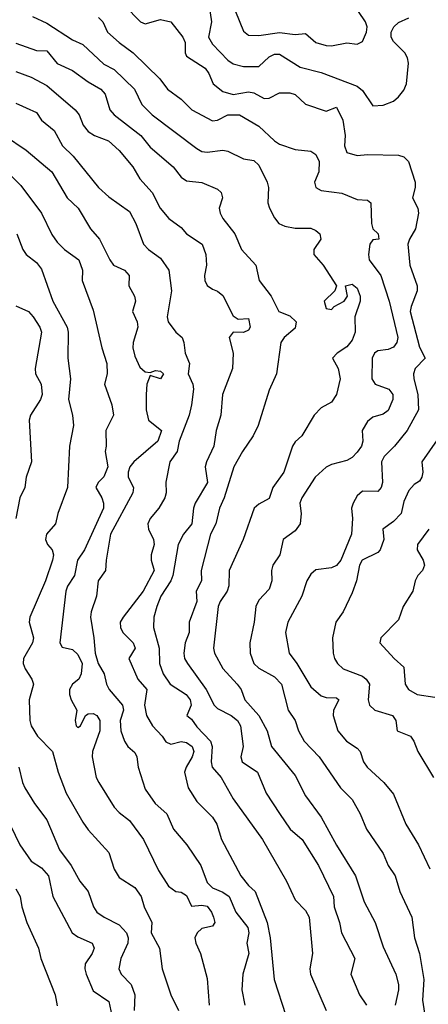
# Model space of a CAD drawing. Header units: metres. Extents: x -46681 to -43747, y -240911 to -237677.
# Tile 638 of 656: x -45267 to -45228, y -239050 to -238955. Entities that reach past the tile are written whole.
import ezdxf

# ---------------------------------------------------------------- set-up
doc = ezdxf.new("R2010")
doc.units = ezdxf.units.M
doc.layers.add('CONTOUR_INDEX', color=1, linetype='Continuous')
doc.layers.add('CONTOUR_INTER', color=3, linetype='Continuous')

msp = doc.modelspace()

# ---------------------------------------------------------------- linework, layer by layer
at = {"layer": 'CONTOUR_INDEX'}
for points, elevation in [([(-45257.095, -238953.952), (-45255.537, -238955.52), (-45255.095, -238955.732), (-45253.595, -238955.296), (-45252.595, -238955.538), (-45251.431, -238957.02), (-45251.222, -238957.52), (-45251.209, -238958.52), (-45251.095, -238958.847), (-45249.295, -238960.02), (-45248.94, -238960.52), (-45248.511, -238961.52), (-45247.595, -238962.27), (-45246.595, -238962.54), (-45245.095, -238962.302), (-45244.595, -238962.385), (-45243.595, -238962.933), (-45243.095, -238962.9), (-45242.095, -238962.393), (-45241.095, -238962.395), (-45240.595, -238962.565), (-45239.595, -238963.475), (-45237.595, -238964.152), (-45236.595, -238963.788), (-45235.987, -238965.02), (-45235.752, -238966.52), (-45235.842, -238967.52), (-45235.595, -238968.153), (-45234.595, -238968.427), (-45233.595, -238968.333), (-45230.595, -238968.424), (-45230.095, -238968.582), (-45229.649, -238969.02), (-45228.992, -238971.02), (-45228.996, -238971.52), (-45229.257, -238972.52), (-45228.73, -238973.52), (-45228.676, -238974.02), (-45228.953, -238975.52), (-45229.553, -238976.52), (-45229.691, -238977.02), (-45229.507, -238979.02), (-45228.799, -238981.02), (-45228.805, -238981.52), (-45229.39, -238983.02), (-45229.469, -238983.52), (-45228.595, -238986.943), (-45228.038, -238988.02), (-45228.998, -238989.02), (-45229.154, -238989.52), (-45229.142, -238990.02), (-45228.731, -238991.52), (-45228.692, -238993.02), (-45229.759, -238995.02), (-45230.995, -238996.52), (-45232.003, -238997.52), (-45232.244, -238998.02), (-45232.169, -239000.02), (-45232.293, -239000.52), (-45232.595, -239000.902), (-45234.095, -239000.853), (-45234.595, -239001.304), (-45234.996, -239002.02), (-45235.137, -239002.52), (-45235.039, -239003.52), (-45235.164, -239005.02), (-45236.187, -239007.52), (-45236.595, -239008.051), (-45237.095, -239008.257), (-45238.595, -239008.462), (-45239.095, -239008.868), (-45239.459, -239009.52), (-45239.935, -239011.02), (-45241.294, -239013.52), (-45241.528, -239014.52), (-45241.172, -239016.52), (-45240.419, -239017.52), (-45239.095, -239019.752), (-45238.095, -239020.642), (-45237.595, -239020.792), (-45236.595, -239020.816), (-45236.386, -239021.02), (-45236.893, -239022.02), (-45236.922, -239022.52), (-45236.475, -239024.02), (-45235.618, -239025.02), (-45234.595, -239025.681), (-45234.317, -239026.02), (-45233.984, -239027.02), (-45233.648, -239027.52), (-45232.034, -239029.02), (-45231.095, -239030.128), (-45229.911, -239033.02), (-45228.687, -239035.02), (-45227.595, -239037.354)], 85), ([(-45267.595, -238963.387), (-45265.595, -238964.301), (-45265.095, -238965.029), (-45263.881, -238966.02), (-45263.088, -238967.52), (-45262.055, -238968.52), (-45259.595, -238971.521), (-45258.595, -238972.447), (-45256.595, -238973.85), (-45256, -238975.02), (-45255.235, -238977.02), (-45254.757, -238977.52), (-45253.595, -238978.367), (-45252.808, -238979.52), (-45252.526, -238981.52), (-45252.95, -238984.02), (-45252.879, -238984.52), (-45252.118, -238985.52), (-45251.52, -238986.02), (-45251.357, -238986.52), (-45251.206, -238987.52), (-45250.804, -238988.52), (-45250.942, -238989.52), (-45250.489, -238990.52), (-45250.423, -238991.02), (-45250.606, -238992.52), (-45250.837, -238993.52), (-45251.786, -238996.02), (-45251.986, -238997.02), (-45252.697, -238998.02), (-45253.095, -238999.991), (-45253.052, -239001.02), (-45253.177, -239001.52), (-45253.765, -239002.52), (-45254.609, -239003.52), (-45254.817, -239004.02), (-45254.748, -239004.52), (-45254.267, -239005.52), (-45254.231, -239006.02), (-45254.501, -239007.02), (-45254.513, -239007.52), (-45254.227, -239008.52), (-45255.291, -239010.52), (-45257.209, -239013.02), (-45257.487, -239013.52), (-45257.482, -239014.02), (-45257.242, -239014.52), (-45256.256, -239015.52), (-45256.05, -239016.02), (-45256.662, -239017.02), (-45255.793, -239019.02), (-45254.935, -239020.02), (-45255.137, -239021.52), (-45254.96, -239022.52), (-45254.383, -239023.52), (-45253.446, -239024.52), (-45253.095, -239025.087), (-45252.595, -239025.317), (-45251.595, -239025.031), (-45251.095, -239025.137), (-45250.554, -239025.52), (-45250.397, -239026.02), (-45250.54, -239026.52), (-45251.129, -239027.52), (-45251.276, -239028.02), (-45250.937, -239029.52), (-45250.095, -239030.85), (-45248.595, -239032.37), (-45248.167, -239033.02), (-45247.696, -239034.52), (-45245.835, -239038.02), (-45245.095, -239038.962), (-45244.446, -239039.52), (-45243.291, -239042.52), (-45243.001, -239044.02), (-45242.626, -239048.02), (-45241.488, -239051.52)], 90), ([(-45268.595, -239032.157), (-45267.197, -239035.02), (-45266.095, -239036.612), (-45265.095, -239037.264), (-45264.437, -239038.02), (-45264.011, -239040.02), (-45262.144, -239043.52), (-45261.595, -239043.91), (-45260.216, -239044.52), (-45260.005, -239045.02), (-45260.191, -239045.52), (-45260.884, -239046.52), (-45260.925, -239047.02), (-45260.802, -239047.52), (-45260.095, -239049.132), (-45258.595, -239050.148), (-45258.3, -239051.52)], 95)]:
    msp.add_lwpolyline(points, dxfattribs=dict(at, elevation=elevation))
at = {"layer": 'CONTOUR_INTER'}
for points, elevation in [([(-45248.897, -238954.02), (-45248.673, -238955.52), (-45248.954, -238957.02), (-45248.595, -238957.699), (-45247.095, -238959.23), (-45246.595, -238959.59), (-45245.595, -238959.856), (-45244.095, -238959.841), (-45243.095, -238958.908), (-45242.595, -238958.639), (-45242.095, -238958.656), (-45240.095, -238959.9), (-45238.095, -238960.426), (-45234.595, -238961.738), (-45234.095, -238962.147), (-45233.095, -238963.639), (-45232.095, -238963.572), (-45231.095, -238963.19), (-45230.595, -238962.783), (-45230.095, -238962.126), (-45229.848, -238961.52), (-45229.648, -238959.52), (-45229.751, -238959.02), (-45229.999, -238958.52), (-45231.095, -238957.436), (-45231.329, -238957.02), (-45231.304, -238956.52), (-45231.044, -238956.02), (-45230.595, -238955.607), (-45229.595, -238955.146)], 84), ([(-45265.983, -238955.02), (-45264.595, -238955.652), (-45262.095, -238957.262), (-45261.095, -238957.716), (-45259.095, -238959.609), (-45258.095, -238960.126), (-45256.128, -238962.02), (-45255.423, -238963.52), (-45254.405, -238964.52), (-45250.095, -238967.779), (-45249.595, -238968.045), (-45249.095, -238968.114), (-45247.595, -238967.916), (-45247.095, -238968.01), (-45245.595, -238968.768), (-45244.595, -238968.938), (-45244.095, -238969.371), (-45243.302, -238971.02), (-45243.177, -238971.52), (-45243.218, -238973.02), (-45243.059, -238973.52), (-45242.595, -238974.475), (-45242.173, -238975.02), (-45241.595, -238975.28), (-45240.595, -238975.457), (-45239.095, -238975.462), (-45238.595, -238975.683), (-45238.219, -238976.02), (-45238.109, -238976.52), (-45238.799, -238977.52), (-45238.781, -238978.02), (-45237.894, -238979.02), (-45236.606, -238981.02), (-45236.771, -238981.52), (-45237.785, -238982.52), (-45237.595, -238983.204), (-45237.095, -238983.325), (-45236.827, -238983.02), (-45235.849, -238982.52), (-45235.548, -238982.02), (-45235.736, -238981.02), (-45235.095, -238980.863), (-45234.595, -238981.24), (-45234.312, -238982.02), (-45234.306, -238982.52), (-45234.813, -238984.02), (-45234.792, -238985.52), (-45235.095, -238986.263), (-45235.595, -238986.936), (-45236.534, -238987.52), (-45236.971, -238988.02), (-45236.431, -238989.02), (-45236.229, -238990.02), (-45236.595, -238991.528), (-45237.095, -238992.253), (-45238.095, -238992.818), (-45238.744, -238993.52), (-45239.952, -238995.52), (-45240.595, -238996.102), (-45240.859, -238996.52), (-45241.689, -238999.02), (-45242.741, -239000.52), (-45243.095, -239001.57), (-45244.095, -239002.115), (-45244.553, -239002.52), (-45245.616, -239005.52), (-45246.985, -239008.52), (-45246.998, -239010.02), (-45247.152, -239010.52), (-45247.84, -239011.52), (-45248.024, -239012.02), (-45248.486, -239016.02), (-45248.383, -239016.52), (-45247.595, -239018.009), (-45246.181, -239019.52), (-45245.805, -239020.02), (-45245.47, -239021.02), (-45244.118, -239022.52), (-45243.305, -239024.02), (-45242.865, -239025.52), (-45240.595, -239028.323), (-45239.595, -239030.281), (-45238.095, -239032.34), (-45236.595, -239035.053), (-45234.753, -239038.02), (-45233.926, -239040.52), (-45232.876, -239042.52), (-45232.095, -239044.877), (-45230.872, -239047.52), (-45230.597, -239048.52), (-45230.597, -239049.02), (-45230.921, -239050.52)], 87), ([(-45246.36, -238954.52), (-45245.595, -238956.443), (-45245.095, -238956.811), (-45244.095, -238956.865), (-45242.095, -238956.571), (-45240.595, -238956.767), (-45239.595, -238956.652), (-45238.6, -238957.52), (-45237.595, -238957.827), (-45237.095, -238957.854), (-45235.595, -238957.564), (-45234.595, -238957.689), (-45234.095, -238957.421), (-45233.711, -238956.52), (-45233.649, -238956.02), (-45233.79, -238955.52), (-45234.486, -238954.52)], 83), ([(-45259.595, -238955.121), (-45259.178, -238955.52), (-45258.728, -238956.52), (-45257.608, -238957.52), (-45256.231, -238958.52), (-45253.675, -238961.02), (-45252.925, -238962.02), (-45251.595, -238963.005), (-45250.585, -238964.02), (-45248.595, -238965.087), (-45248.095, -238965.043), (-45247.095, -238964.509), (-45245.979, -238964.52), (-45244.095, -238965.603), (-45242.595, -238967.024), (-45242.095, -238967.34), (-45240.595, -238967.864), (-45239.095, -238968.024), (-45238.595, -238968.352), (-45238.258, -238969.02), (-45238.312, -238970.02), (-45238.733, -238971.02), (-45238.585, -238971.52), (-45238.095, -238971.807), (-45236.095, -238972.08), (-45234.595, -238972.688), (-45233.595, -238972.759), (-45233.277, -238973.02), (-45233.226, -238975.02), (-45233.08, -238975.52), (-45232.56, -238976.02), (-45232.5, -238976.52), (-45233.095, -238976.59), (-45233.364, -238977.02), (-45233.504, -238978.02), (-45233.44, -238978.52), (-45232.326, -238980.02), (-45231.503, -238982.52), (-45230.685, -238986.02), (-45230.759, -238986.52), (-45231.095, -238986.939), (-45231.595, -238987.165), (-45232.595, -238987.32), (-45232.943, -238987.52), (-45233.14, -238988.02), (-45233.197, -238990.02), (-45232.878, -238990.52), (-45231.542, -238991.02), (-45231.157, -238991.52), (-45231.142, -238992.02), (-45231.595, -238993.088), (-45232.095, -238993.437), (-45233.095, -238993.726), (-45233.595, -238994.128), (-45234.104, -238995.02), (-45234.058, -238996.02), (-45234.172, -238996.52), (-45234.595, -238997.103), (-45235.095, -238997.607), (-45235.595, -238997.9), (-45237.095, -238998.287), (-45237.595, -238998.548), (-45238.658, -238999.52), (-45239.952, -239001.52), (-45240.15, -239002.02), (-45240.014, -239003.02), (-45240.116, -239004.02), (-45240.595, -239004.697), (-45241.752, -239005.52), (-45242.076, -239007.02), (-45242.753, -239008.02), (-45242.895, -239008.52), (-45242.863, -239009.52), (-45243.095, -239010.324), (-45244.095, -239011.405), (-45244.408, -239012.02), (-45244.561, -239013.52), (-45244.976, -239015.52), (-45244.95, -239016.52), (-45244.595, -239017.52), (-45244.095, -239017.967), (-45242.595, -239018.802), (-45241.929, -239019.52), (-45241.261, -239022.02), (-45240.607, -239023.02), (-45240.256, -239024.02), (-45239.708, -239025.02), (-45238.264, -239026.52), (-45236.208, -239029.52), (-45235.095, -239030.635), (-45234.324, -239032.02), (-45233.7, -239033.52), (-45232.095, -239035.868), (-45231.619, -239037.02), (-45230.932, -239038.02), (-45230.491, -239039.52), (-45229.311, -239042.02), (-45229.061, -239044.02), (-45228.59, -239045.52), (-45228.161, -239048.02), (-45228.292, -239050.02), (-45227.692, -239054.02)], 86), ([(-45267.595, -238957.606), (-45265.595, -238958.314), (-45264.595, -238958.32), (-45263.595, -238959.565), (-45262.095, -238960.229), (-45260.595, -238961.316), (-45259.369, -238962.02), (-45258.939, -238962.52), (-45258.511, -238964.02), (-45258.095, -238964.505), (-45255.493, -238966.52), (-45254.595, -238967.621), (-45252.365, -238969.52), (-45251.595, -238970.526), (-45251.095, -238970.903), (-45249.595, -238971.059), (-45248.095, -238971.679), (-45247.738, -238972.02), (-45247.616, -238972.52), (-45247.936, -238973.52), (-45247.844, -238974.02), (-45247.577, -238974.52), (-45246.413, -238976.02), (-45245.792, -238977.52), (-45244.405, -238979.02), (-45244.057, -238980.52), (-45242.897, -238982.02), (-45242.158, -238983.52), (-45241.095, -238983.939), (-45240.499, -238984.52), (-45240.595, -238985.123), (-45241.667, -238986.02), (-45241.983, -238986.52), (-45242.391, -238989.52), (-45243.095, -238991.118), (-45244.182, -238994.52), (-45244.662, -238995.52), (-45245.681, -238997.02), (-45246.505, -238998.52), (-45247.454, -239001.52), (-45247.895, -239002.52), (-45248.267, -239004.02), (-45248.787, -239005.02), (-45249.679, -239008.52), (-45249.636, -239009.52), (-45250.16, -239010.52), (-45250.086, -239011.52), (-45250.82, -239013.52), (-45250.849, -239014.52), (-45251.216, -239015.52), (-45251.358, -239016.52), (-45251.273, -239017.02), (-45251, -239017.52), (-45249.177, -239020.02), (-45248.429, -239021.52), (-45248.095, -239021.845), (-45246.786, -239022.52), (-45246.176, -239023.02), (-45245.872, -239023.52), (-45245.632, -239025.52), (-45245.845, -239026.52), (-45245.702, -239027.02), (-45244.225, -239028.02), (-45243.384, -239030.02), (-45242.095, -239032.004), (-45241.078, -239033.52), (-45239.918, -239034.52), (-45238.332, -239037.02), (-45236.888, -239040.02), (-45236.83, -239041.02), (-45236.31, -239042.52), (-45236.125, -239043.52), (-45234.823, -239046.02), (-45235.199, -239047.52), (-45234.381, -239049.52), (-45233.706, -239050.52)], 88), ([(-45267.595, -238960.325), (-45266.095, -238960.881), (-45264.595, -238961.689), (-45261.862, -238964.02), (-45261.47, -238964.52), (-45261.075, -238965.52), (-45260.595, -238966.132), (-45259.994, -238966.52), (-45258.618, -238967.02), (-45257.595, -238967.96), (-45256.27, -238969.52), (-45255.595, -238970.703), (-45254.419, -238972.02), (-45253.639, -238973.52), (-45252.805, -238974.52), (-45251.595, -238975.389), (-45251.089, -238976.02), (-45249.579, -238977.02), (-45249.214, -238978.02), (-45249.175, -238979.02), (-45249.363, -238980.02), (-45249.335, -238980.52), (-45249.095, -238980.985), (-45248.595, -238981.356), (-45248.095, -238981.542), (-45247.595, -238981.97), (-45246.595, -238983.941), (-45246.095, -238984.25), (-45245.095, -238984.178), (-45244.937, -238985.02), (-45245.095, -238985.312), (-45245.595, -238985.532), (-45246.595, -238985.52), (-45246.954, -238986.02), (-45246.583, -238987.52), (-45246.652, -238989.02), (-45247.602, -238991.52), (-45247.759, -238993.52), (-45248.213, -238995.02), (-45248.454, -238996.52), (-45249.169, -238998.02), (-45249.286, -238998.52), (-45249.055, -239000.02), (-45250.255, -239002.02), (-45250.417, -239002.52), (-45250.568, -239004.02), (-45251.389, -239005.02), (-45251.897, -239006.02), (-45252.418, -239009.02), (-45252.598, -239009.52), (-45253.558, -239011.02), (-45253.958, -239012.02), (-45254.251, -239013.02), (-45254.271, -239014.02), (-45253.734, -239016.02), (-45253.699, -239017.52), (-45253.357, -239018.52), (-45252.658, -239019.52), (-45251.11, -239020.52), (-45250.751, -239021.02), (-45250.649, -239021.52), (-45251.046, -239022.52), (-45250.595, -239022.878), (-45250.095, -239023.641), (-45248.785, -239025.02), (-45248.611, -239025.52), (-45248.716, -239027.02), (-45248.6, -239027.52), (-45247.75, -239028.52), (-45246.595, -239030.581), (-45243.738, -239034.52), (-45241.437, -239038.52), (-45240.595, -239040.35), (-45239.595, -239041.358), (-45239.256, -239042.02), (-45238.925, -239045.52), (-45239.163, -239047.02), (-45239.119, -239047.52), (-45237.611, -239051.02)], 89), ([(-45268.682, -238966.52), (-45266.595, -238967.939), (-45264.095, -238970.009), (-45262.621, -238972.52), (-45261.562, -238973.52), (-45260.376, -238975.52), (-45259.488, -238976.52), (-45258.498, -238978.52), (-45258.134, -238979.02), (-45257.095, -238979.525), (-45256.644, -238980.02), (-45256.656, -238981.02), (-45256.101, -238982.02), (-45256.02, -238982.52), (-45256.314, -238983.52), (-45255.847, -238984.52), (-45255.802, -238985.02), (-45256.231, -238986.52), (-45256.263, -238987.02), (-45256.095, -238987.833), (-45255.595, -238988.889), (-45255.095, -238989.351), (-45254.595, -238989.412), (-45254.095, -238989.22), (-45253.595, -238989.279), (-45253.328, -238989.52), (-45253.595, -238990.021), (-45254.595, -238989.684), (-45254.931, -238990.52), (-45254.998, -238991.52), (-45254.997, -238993.02), (-45254.761, -238994.02), (-45253.521, -238995.02), (-45253.864, -238996.02), (-45256.179, -238998.02), (-45256.567, -238998.52), (-45256.732, -238999.02), (-45256.743, -238999.52), (-45256.215, -239000.52), (-45256.29, -239001.02), (-45258.441, -239005.02), (-45258.867, -239007.52), (-45258.912, -239008.52), (-45259.611, -239009.52), (-45259.8, -239011.02), (-45260.319, -239012.52), (-45260.378, -239013.02), (-45260.039, -239015.02), (-45259.928, -239016.52), (-45259.639, -239017.52), (-45259.042, -239018.52), (-45258.826, -239019.52), (-45258.566, -239020.02), (-45257.286, -239021.52), (-45257.192, -239022.02), (-45257.496, -239023.02), (-45257.429, -239024.02), (-45257.088, -239025.02), (-45256.751, -239025.52), (-45256.095, -239026.109), (-45255.899, -239026.52), (-45255.773, -239027.52), (-45255.095, -239029.653), (-45254.12, -239031.02), (-45252.988, -239032.02), (-45252.334, -239033.52), (-45251.049, -239035.02), (-45249.707, -239037.02), (-45249.095, -239038.68), (-45248.595, -239039.167), (-45247.595, -239039.596), (-45246.976, -239040.02), (-45246.314, -239041.52), (-45245.169, -239043.02), (-45245.083, -239043.52), (-45245.27, -239044.52), (-45245.067, -239045.52), (-45245.661, -239047.52), (-45245.737, -239049.02), (-45245.471, -239050.52)], 91), ([(-45268.095, -238970.329), (-45267.095, -238971.334), (-45265.105, -238974.02), (-45264.095, -238976.069), (-45263.595, -238976.805), (-45262.892, -238977.52), (-45261.511, -238978.52), (-45261.126, -238979.52), (-45261.164, -238980.52), (-45260.095, -238983.388), (-45259.285, -238987.02), (-45258.788, -238988.52), (-45258.771, -238989.52), (-45259.009, -238990.52), (-45258.3, -238992.52), (-45258.156, -238993.52), (-45258.888, -238995.02), (-45258.851, -238996.52), (-45258.963, -238997.02), (-45258.697, -238998.52), (-45259.095, -238999.495), (-45259.615, -239000.02), (-45259.856, -239000.52), (-45259.274, -239001.52), (-45259.099, -239002.02), (-45259.127, -239002.52), (-45260.959, -239006.52), (-45261.61, -239007.52), (-45261.903, -239009.02), (-45262.595, -239010.036), (-45262.746, -239010.52), (-45263.322, -239015.52), (-45263.095, -239015.92), (-45262.095, -239016.152), (-45261.595, -239016.649), (-45261.164, -239017.52), (-45261.259, -239018.52), (-45261.494, -239019.02), (-45262.122, -239019.52), (-45262.402, -239020.02), (-45262.406, -239020.52), (-45262.237, -239021.02), (-45261.701, -239022.02), (-45261.847, -239023.02), (-45261.761, -239023.52), (-45261.595, -239023.694), (-45261.342, -239023.52), (-45260.852, -239022.52), (-45260.595, -239022.381), (-45260.095, -239022.353), (-45259.748, -239022.52), (-45259.476, -239023.02), (-45259.467, -239024.02), (-45260.162, -239026.02), (-45260.202, -239026.52), (-45259.805, -239028.52), (-45259.564, -239029.02), (-45258.095, -239031.375), (-45257.595, -239031.918), (-45256.595, -239032.67), (-45255.244, -239034.52), (-45253.81, -239037.52), (-45252.835, -239039.02), (-45252.138, -239039.52), (-45251.595, -239039.586), (-45251.095, -239039.922), (-45250.595, -239040.94), (-45249.595, -239040.841), (-45249.095, -239040.959), (-45248.67, -239041.52), (-45248.472, -239042.02), (-45248.346, -239042.52), (-45248.595, -239042.893), (-45249.595, -239043.097), (-45250.068, -239043.52), (-45250.288, -239044.02), (-45250.197, -239044.52), (-45249.737, -239045.52), (-45249.095, -239047.937), (-45248.889, -239050.52)], 92), ([(-45267.491, -238976.02), (-45266.911, -238977.52), (-45266.595, -238977.999), (-45265.595, -238978.776), (-45265.095, -238979.42), (-45263.998, -238982.52), (-45262.634, -238985.02), (-45262.514, -238985.52), (-45262.555, -238988.02), (-45262.306, -238990.02), (-45262.484, -238992.02), (-45262.093, -238993.52), (-45262.01, -238994.52), (-45262.391, -238996.52), (-45262.574, -239000.52), (-45263.509, -239003.02), (-45263.75, -239004.02), (-45264.635, -239005.02), (-45264.729, -239005.52), (-45264.526, -239006.02), (-45264.069, -239006.52), (-45263.935, -239007.02), (-45264.033, -239007.52), (-45264.707, -239009.52), (-45266.235, -239013.02), (-45266.278, -239013.52), (-45265.865, -239015.02), (-45265.97, -239015.52), (-45266.84, -239017.02), (-45266.877, -239017.52), (-45266.694, -239018.02), (-45266.033, -239019.02), (-45265.869, -239019.52), (-45266.305, -239021.02), (-45266.235, -239023.02), (-45266.095, -239023.53), (-45265.502, -239024.52), (-45264.036, -239026.02), (-45263.491, -239028.02), (-45262.711, -239030.02), (-45261.095, -239032.836), (-45260.595, -239033.562), (-45258.595, -239035.765), (-45258.095, -239037.377), (-45257.595, -239038.188), (-45256.095, -239039.154), (-45255.479, -239040.02), (-45255.168, -239041.02), (-45254.453, -239042.52), (-45254.514, -239043.52), (-45253.69, -239045.02), (-45253.451, -239047.02), (-45252.595, -239049.513), (-45251.86, -239051.02)], 93), ([(-45267.595, -238982.975), (-45266.361, -238983.52), (-45265.898, -238984.02), (-45265.269, -238985.02), (-45265.112, -238985.52), (-45265.715, -238989.02), (-45265.684, -238989.52), (-45265.124, -238990.52), (-45265.043, -238991.52), (-45265.194, -238992.02), (-45266.168, -238993.52), (-45266.299, -238994.02), (-45266.083, -238998.02), (-45266.574, -238999.52), (-45266.72, -239000.52), (-45267.191, -239001.52), (-45267.571, -239003.52)], 94), ([(-45225.895, -238994.52), (-45228.344, -238998.02), (-45228.243, -238999.02), (-45228.369, -238999.52), (-45228.595, -238999.914), (-45229.095, -239000.213), (-45229.595, -239000.785), (-45230.095, -239001.848), (-45230.347, -239003.02), (-45231.095, -239003.802), (-45232.116, -239004.52), (-45232.018, -239005.52), (-45232.371, -239006.52), (-45232.595, -239006.794), (-45234.121, -239007.52), (-45234.361, -239008.02), (-45234.662, -239009.52), (-45235.095, -239010.682), (-45235.949, -239012.52), (-45236.651, -239013.52), (-45236.996, -239015.02), (-45236.921, -239016.52), (-45236.806, -239017.02), (-45236.516, -239017.52), (-45235.956, -239018.02), (-45234.095, -239018.746), (-45233.726, -239019.02), (-45233.408, -239019.52), (-45233.529, -239021.02), (-45233.41, -239021.52), (-45232.894, -239022.02), (-45231.198, -239022.52), (-45230.864, -239023.02), (-45230.749, -239024.02), (-45229.457, -239024.52), (-45229.126, -239025.02), (-45228.742, -239026.02), (-45227.233, -239028.52)], 84), ([(-45227.673, -239004.52), (-45228.782, -239006.02), (-45228.807, -239006.52), (-45228.224, -239007.52), (-45228.095, -239008.02), (-45228.29, -239008.52), (-45228.756, -239009.02), (-45229.01, -239009.52), (-45229.212, -239010.52), (-45230.142, -239012.02), (-45230.595, -239013.299), (-45232.317, -239015.02), (-45232.398, -239015.52), (-45231.039, -239017.02), (-45230.095, -239017.852), (-45229.97, -239019.52), (-45229.65, -239020.02), (-45228.807, -239020.52), (-45227.095, -239020.748)], 83), ([(-45267.284, -239027.52), (-45266.946, -239029.02), (-45266.699, -239029.52), (-45265.776, -239031.02), (-45264.595, -239032.61), (-45263.359, -239035.52), (-45262.248, -239037.02), (-45261.386, -239038.52), (-45260.591, -239039.52), (-45260.087, -239041.02), (-45259.756, -239041.52), (-45259.052, -239042.02), (-45257.595, -239042.754), (-45256.891, -239043.52), (-45256.733, -239044.02), (-45256.759, -239044.52), (-45257.447, -239046.02), (-45257.643, -239047.02), (-45257.404, -239047.52), (-45256.452, -239048.52), (-45256.076, -239049.52), (-45256.145, -239051.02)], 94), ([(-45267.595, -239039.291), (-45267.17, -239040.02), (-45266.989, -239041.02), (-45266.508, -239042.52), (-45265.392, -239045.02), (-45265.159, -239046.02), (-45263.783, -239049.52), (-45263.595, -239050.583)], 96)]:
    msp.add_lwpolyline(points, dxfattribs=dict(at, elevation=elevation))

doc.saveas('drawing.dxf')
